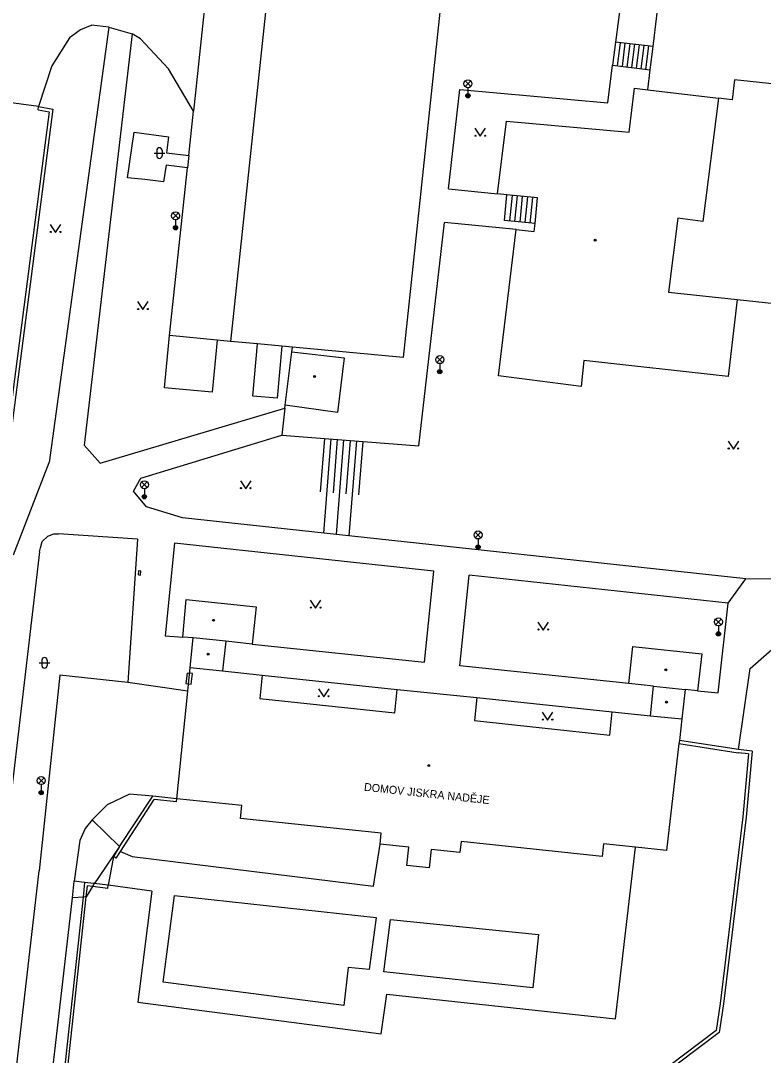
# Model space of a CAD drawing. Extents: x -595546 to -593986, y -1160845 to -1159202.
# Drawn here: x -594097.4 to -594027.7, y -1160307.4 to -1160210.5 of the extents above; entities that cross this region are included whole.
import ezdxf

# ---------------------------------------------------------------- set-up
doc = ezdxf.new("R2010")
doc.units = 0
for name, color, linetype in [('Level 24', 7, 'Continuous'), ('Level 33', 7, 'Continuous'), ('Level 36', 7, 'Continuous'), ('Level 39', 7, 'Continuous'), ('silnoproud - povrch.  znaky a  RIS  skut. velikost', 7, 'Continuous'), ('Specificka linie pasportu komunikaci', 7, 'Continuous'), ('TM - budovy zdene_ betonove - VP', 7, 'Continuous'), ('TM - chodniky - VP', 7, 'Continuous'), ('TM - komunikace - VP', 7, 'Continuous'), ('TM - letecke snimky - pomocna linie', 7, 'Continuous'), ('TM - plot drateny_ kovovy - VP', 7, 'Continuous'), ('TM - podezdivka plotu - VP', 7, 'Continuous'), ('TM - popis objektu', 7, 'Continuous'), ('TM - rozhrani ploch obecne - VP', 7, 'Continuous'), ('TM - schody - VP', 7, 'Continuous'), ('TM - srafovani', 7, 'Continuous'), ('TM - vjezd na pozemek', 7, 'Continuous')]:
    doc.layers.add(name, color=color, linetype=linetype)

msp = doc.modelspace()

# ---------------------------------------------------------------- linework, layer by layer
at = {"layer": 'Level 24'}
msp.add_lwpolyline([(-594081.753, -1160271.609), (-594081.863, -1160272.603), (-594081.366, -1160272.657), (-594081.256, -1160271.663)], close=True, dxfattribs=at)
at = {"layer": 'Level 33'}
for p, q in [((-594055.695, -1160216.65), (-594055.165, -1160216.12)), ((-594055.695, -1160216.12), (-594055.165, -1160216.65)), ((-594055.43, -1160216.76), (-594055.43, -1160217.51)), ((-594083.105, -1160229.03), (-594082.575, -1160228.5)), ((-594083.105, -1160228.5), (-594082.575, -1160229.03)), ((-594082.84, -1160229.14), (-594082.84, -1160229.89)), ((-594058.335, -1160242.51), (-594057.805, -1160241.98)), ((-594058.335, -1160241.98), (-594057.805, -1160242.51)), ((-594058.07, -1160242.62), (-594058.07, -1160243.37)), ((-594086.025, -1160254.23), (-594085.495, -1160253.7)), ((-594086.025, -1160253.7), (-594085.495, -1160254.23)), ((-594085.76, -1160254.34), (-594085.76, -1160255.09)), ((-594054.745, -1160258.94), (-594054.215, -1160258.41)), ((-594054.745, -1160258.41), (-594054.215, -1160258.94)), ((-594054.48, -1160259.05), (-594054.48, -1160259.8)), ((-594032.215, -1160267.08), (-594031.685, -1160266.55)), ((-594032.215, -1160266.55), (-594031.685, -1160267.08)), ((-594031.95, -1160267.19), (-594031.95, -1160267.94)), ((-594095.695, -1160281.96), (-594095.165, -1160281.43)), ((-594095.695, -1160281.43), (-594095.165, -1160281.96)), ((-594095.43, -1160282.07), (-594095.43, -1160282.82))]:
    msp.add_line(p, q, dxfattribs=at)
for centre, radius in [((-594055.43, -1160216.385), 0.375), ((-594055.43, -1160217.51), 0.2), ((-594055.43, -1160217.51), 0.145), ((-594055.43, -1160217.51), 0.0876), ((-594082.84, -1160228.765), 0.375), ((-594082.84, -1160229.89), 0.2), ((-594082.84, -1160229.89), 0.145), ((-594082.84, -1160229.89), 0.0876), ((-594058.07, -1160242.245), 0.375), ((-594058.07, -1160243.37), 0.2), ((-594058.07, -1160243.37), 0.145), ((-594058.07, -1160243.37), 0.0876), ((-594085.76, -1160253.965), 0.375), ((-594085.76, -1160255.09), 0.2), ((-594085.76, -1160255.09), 0.145), ((-594085.76, -1160255.09), 0.0876), ((-594054.48, -1160258.675), 0.375), ((-594054.48, -1160259.8), 0.2), ((-594054.48, -1160259.8), 0.145), ((-594054.48, -1160259.8), 0.0876), ((-594031.95, -1160266.815), 0.375), ((-594031.95, -1160267.94), 0.2), ((-594031.95, -1160267.94), 0.145), ((-594031.95, -1160267.94), 0.0876), ((-594095.43, -1160281.695), 0.375), ((-594095.43, -1160282.82), 0.2), ((-594095.43, -1160282.82), 0.145), ((-594095.43, -1160282.82), 0.0876)]:
    msp.add_circle(centre, radius, dxfattribs=at)
at = {"layer": 'Level 36'}
for p, q in [((-594084.596, -1160222.636), (-594084.596, -1160223.136)), ((-594084.096, -1160222.636), (-594084.096, -1160223.136)), ((-594084.846, -1160222.886), (-594083.846, -1160222.886)), ((-594095.616, -1160270.656), (-594094.616, -1160270.656)), ((-594095.366, -1160270.406), (-594095.366, -1160270.906)), ((-594094.866, -1160270.406), (-594094.866, -1160270.906))]:
    msp.add_line(p, q, dxfattribs=at)
for points in [[(-594054.77, -1160220.56), (-594054.27, -1160221.31), (-594053.77, -1160220.56)], [(-594094.58, -1160229.58), (-594094.08, -1160230.33), (-594093.58, -1160229.58)], [(-594086.39, -1160236.8), (-594085.89, -1160237.55), (-594085.39, -1160236.8)], [(-594031.04, -1160249.87), (-594030.54, -1160250.62), (-594030.04, -1160249.87)], [(-594076.75, -1160253.59), (-594076.25, -1160254.34), (-594075.75, -1160253.59)], [(-594070.21, -1160264.78), (-594069.71, -1160265.53), (-594069.21, -1160264.78)], [(-594048.87, -1160266.83), (-594048.37, -1160267.58), (-594047.87, -1160266.83)], [(-594069.45, -1160273.09), (-594068.95, -1160273.84), (-594068.45, -1160273.09)], [(-594048.47, -1160275.27), (-594047.97, -1160276.02), (-594047.47, -1160275.27)]]:
    msp.add_lwpolyline(points, dxfattribs=at)
for centre in [(-594054.72, -1160221.26), (-594053.821, -1160221.26), (-594094.53, -1160230.28), (-594093.631, -1160230.28), (-594086.34, -1160237.5), (-594085.441, -1160237.5), (-594030.99, -1160250.57), (-594030.091, -1160250.57), (-594076.7, -1160254.29), (-594075.801, -1160254.29), (-594070.16, -1160265.48), (-594069.261, -1160265.48), (-594048.82, -1160267.53), (-594047.921, -1160267.53), (-594069.4, -1160273.79), (-594068.501, -1160273.79), (-594048.42, -1160275.97), (-594047.521, -1160275.97)]:
    msp.add_circle(centre, 0.05, dxfattribs=at)
for centre, start, end in [((-594084.346, -1160222.636), 0, 180), ((-594084.346, -1160223.136), 180, 0), ((-594095.116, -1160270.406), 0, 180), ((-594095.116, -1160270.906), 180, 0)]:
    msp.add_arc(centre, 0.25, start, end, dxfattribs=at)
at = {"layer": 'Level 39'}
for centre, radius in [((-594043.5, -1160231.05), 0.09), ((-594043.5, -1160231.05), 0.0398), ((-594069.8, -1160243.83), 0.09), ((-594069.8, -1160243.83), 0.0398), ((-594079.29, -1160266.67), 0.09), ((-594079.29, -1160266.67), 0.0398), ((-594079.78, -1160269.84), 0.09), ((-594079.78, -1160269.84), 0.0398), ((-594036.88, -1160271.32), 0.09), ((-594036.88, -1160271.32), 0.0398), ((-594036.81, -1160274.35), 0.09), ((-594036.81, -1160274.35), 0.0398), ((-594059.11, -1160280.29), 0.09), ((-594059.11, -1160280.29), 0.0398)]:
    msp.add_circle(centre, radius, dxfattribs=at)
at = {"layer": 'silnoproud - povrch.  znaky a  RIS  skut. velikost'}
for points in [[(-594086.32, -1160262.41), (-594086.28, -1160262)], [(-594086.32, -1160262.41), (-594086.13, -1160262.43)], [(-594086.28, -1160262), (-594086.08, -1160262.02)], [(-594086.13, -1160262.43), (-594086.08, -1160262.02)]]:
    msp.add_lwpolyline(points, dxfattribs=at)
at = {"layer": 'Specificka linie pasportu komunikaci'}
for points in [[(-594073.49, -1160201.12), (-594077.68, -1160240.53)], [(-594089.09, -1160211.1), (-594086.91, -1160211.7)], [(-594078.93, -1160240.41), (-594079.39, -1160245.29), (-594083.87, -1160244.87), (-594083.41, -1160239.99)], [(-594072.87, -1160240.98), (-594073.3, -1160245.86), (-594075.59, -1160245.66), (-594075.16, -1160240.76)], [(-594072.59, -1160246.8), (-594072.87, -1160249.31)], [(-594031.04, -1160265.07), (-594029.37, -1160262.79)], [(-594081.69, -1160273.3), (-594087.31, -1160272.5)], [(-594084.98, -1160283.15), (-594087.15, -1160282.96), (-594089.23, -1160283.95), (-594090.66, -1160285.37)], [(-594088.08, -1160287.88), (-594084.98, -1160283.15)], [(-594090.66, -1160285.37), (-594091.31, -1160286.18), (-594091.81, -1160287.29), (-594092.33, -1160291.12)], [(-594090.66, -1160285.37), (-594088.08, -1160287.88)], [(-594088.08, -1160287.88), (-594090, -1160290.67), (-594090.26, -1160291.05), (-594090.46, -1160291.33)], [(-594090.46, -1160291.33), (-594090.62, -1160291.62)], [(-594090.62, -1160291.62), (-594091.2, -1160292.59)], [(-594091.51, -1160292.61), (-594092.51, -1160292.69)], [(-594091.2, -1160292.59), (-594091.51, -1160292.61)]]:
    msp.add_lwpolyline(points, dxfattribs=at)
at = {"layer": 'TM - budovy zdene_ betonove - VP'}
for points in [[(-594038.07, -1160212.89), (-594037.37, -1160207.13)], [(-594038.34, -1160215.09), (-594038.07, -1160212.89)], [(-594038.57, -1160216.96), (-594038.34, -1160215.09)], [(-594040.33, -1160220.94), (-594039.83, -1160216.81)], [(-594039.83, -1160216.81), (-594038.57, -1160216.96)], [(-594030.45, -1160216.02), (-594030.67, -1160217.89)], [(-594021.95, -1160216.92), (-594030.45, -1160216.02)], [(-594038.57, -1160216.96), (-594031.96, -1160217.74)], [(-594031.96, -1160217.74), (-594033.4, -1160229.31)], [(-594030.67, -1160217.89), (-594031.96, -1160217.74)], [(-594052.66, -1160226.7), (-594051.82, -1160219.9)], [(-594051.82, -1160219.9), (-594040.33, -1160220.94)], [(-594051.77, -1160226.8), (-594052.66, -1160226.7)], [(-594048.91, -1160227.09), (-594051.77, -1160226.8)], [(-594049.14, -1160229.5), (-594048.91, -1160227.09)], [(-594035.76, -1160228.98), (-594036.64, -1160235.92)], [(-594033.4, -1160229.31), (-594035.76, -1160228.98)], [(-594052.57, -1160243.76), (-594050.92, -1160230.05)], [(-594050.92, -1160230.05), (-594049.21, -1160230.22)], [(-594049.21, -1160230.22), (-594049.14, -1160229.5)], [(-594036.64, -1160235.92), (-594030.18, -1160236.61)], [(-594030.18, -1160236.61), (-594031.05, -1160243.81)], [(-594072.56, -1160246.52), (-594071.93, -1160241.52)], [(-594071.93, -1160241.52), (-594067.02, -1160242.06)], [(-594067.02, -1160242.06), (-594067.66, -1160247.2)], [(-594044.56, -1160242.33), (-594044.82, -1160244.76)], [(-594031.05, -1160243.81), (-594044.56, -1160242.33)], [(-594044.82, -1160244.76), (-594052.57, -1160243.76)], [(-594067.66, -1160247.2), (-594072.56, -1160246.52)], [(-594082.16, -1160268.25), (-594081.84, -1160264.73)], [(-594081.84, -1160264.73), (-594075.28, -1160265.42)], [(-594075.28, -1160265.42), (-594075.64, -1160268.9)], [(-594081.18, -1160268.32), (-594082.16, -1160268.25)], [(-594081.46, -1160271.1), (-594081.18, -1160268.32)], [(-594078.13, -1160268.64), (-594081.18, -1160268.32)], [(-594078.13, -1160268.64), (-594078.42, -1160271.42)], [(-594075.64, -1160268.9), (-594078.13, -1160268.64)], [(-594040.34, -1160272.6), (-594039.97, -1160269.12)], [(-594039.97, -1160269.12), (-594033.51, -1160269.8)], [(-594033.51, -1160269.8), (-594033.9, -1160273.28)], [(-594081.69, -1160273.3), (-594081.46, -1160271.1)], [(-594081.46, -1160271.1), (-594078.42, -1160271.42)], [(-594078.42, -1160271.42), (-594074.72, -1160271.81)], [(-594074.72, -1160271.81), (-594074.95, -1160274)], [(-594038.03, -1160272.84), (-594040.34, -1160272.6)], [(-594038.33, -1160275.62), (-594038.03, -1160272.84)], [(-594038.03, -1160272.84), (-594035.06, -1160273.15)], [(-594082.72, -1160283.39), (-594081.69, -1160273.3)], [(-594074.95, -1160274), (-594062.28, -1160275.33)], [(-594062.28, -1160275.33), (-594062.05, -1160273.14)], [(-594062.05, -1160273.14), (-594054.59, -1160273.92)], [(-594054.59, -1160273.92), (-594054.81, -1160276.06)], [(-594035.06, -1160273.15), (-594035.38, -1160275.91)], [(-594033.9, -1160273.28), (-594035.06, -1160273.15)], [(-594042.13, -1160277.44), (-594041.9, -1160275.25)], [(-594041.9, -1160275.25), (-594038.33, -1160275.62)], [(-594038.33, -1160275.62), (-594035.38, -1160275.91)], [(-594035.38, -1160275.91), (-594035.61, -1160277.92)], [(-594054.81, -1160276.06), (-594042.13, -1160277.44)], [(-594035.61, -1160277.92), (-594035.65, -1160278.22)], [(-594035.65, -1160278.22), (-594036.81, -1160288.23)], [(-594076.62, -1160284.03), (-594082.72, -1160283.39)], [(-594076.74, -1160285.23), (-594076.62, -1160284.03)], [(-594063.56, -1160286.62), (-594076.74, -1160285.23)], [(-594063.67, -1160287.64), (-594063.56, -1160286.62)], [(-594056.08, -1160287.4), (-594056.19, -1160288.44)], [(-594042.85, -1160288.8), (-594056.08, -1160287.4)], [(-594042.72, -1160287.61), (-594042.85, -1160288.8)], [(-594039.72, -1160287.93), (-594042.72, -1160287.61)], [(-594060.98, -1160287.93), (-594063.67, -1160287.64)], [(-594061.16, -1160289.65), (-594060.98, -1160287.93)], [(-594058.89, -1160288.15), (-594059.07, -1160289.87)], [(-594056.19, -1160288.44), (-594058.89, -1160288.15)], [(-594036.81, -1160288.23), (-594039.72, -1160287.93)], [(-594059.07, -1160289.87), (-594061.16, -1160289.65)]]:
    msp.add_lwpolyline(points, dxfattribs=at)
at = {"layer": 'TM - chodniky - VP'}
for points in [[(-594040.48, -1160203.96), (-594041.59, -1160212.49)], [(-594090.69, -1160210.91), (-594091.73, -1160211.35)], [(-594089.09, -1160211.1), (-594090.69, -1160210.91)], [(-594089.09, -1160211.1), (-594094.68, -1160251.88)], [(-594091.73, -1160211.35), (-594092.77, -1160212.09)], [(-594086.91, -1160211.7), (-594091.4, -1160250.26)], [(-594086.12, -1160212.19), (-594086.91, -1160211.7)], [(-594092.77, -1160212.09), (-594094.42, -1160214.71)], [(-594083.49, -1160214.98), (-594086.12, -1160212.19)], [(-594041.59, -1160212.49), (-594041.87, -1160214.66)], [(-594094.42, -1160214.71), (-594095.67, -1160218.53)], [(-594042.32, -1160218.18), (-594041.87, -1160214.66)], [(-594081.16, -1160218.95), (-594083.49, -1160214.98)], [(-594057.26, -1160226.23), (-594056.18, -1160216.92)], [(-594056.18, -1160216.92), (-594042.32, -1160218.18)], [(-594057.26, -1160226.23), (-594052.66, -1160226.7)], [(-594060.02, -1160250.31), (-594057.62, -1160229.4)], [(-594050.92, -1160230.05), (-594057.62, -1160229.4)], [(-594030.18, -1160236.61), (-594020.56, -1160237.63)], [(-594071.93, -1160241.52), (-594071.87, -1160241.07)], [(-594089.89, -1160251.94), (-594072.59, -1160246.8)], [(-594072.59, -1160246.8), (-594072.56, -1160246.52)], [(-594086.08, -1160253.36), (-594072.87, -1160249.31)], [(-594072.87, -1160249.31), (-594060.02, -1160250.31)], [(-594091.4, -1160250.26), (-594089.89, -1160251.94)], [(-594098.03, -1160260.53), (-594094.68, -1160251.88)], [(-594086.78, -1160254.58), (-594086.08, -1160253.36)], [(-594085.55, -1160256.03), (-594086.78, -1160254.58)], [(-594082.19, -1160257.07), (-594085.55, -1160256.03)], [(-594029.37, -1160262.79), (-594082.19, -1160257.07)], [(-594095.5, -1160259.88), (-594095.33, -1160259.28), (-594094.8, -1160258.78), (-594094.23, -1160258.57), (-594093.81, -1160258.58)], [(-594086.41, -1160259.08), (-594093.81, -1160258.58)], [(-594086.41, -1160259.08), (-594087.31, -1160272.5)], [(-594082.94, -1160259.45), (-594083.82, -1160268.13)], [(-594058.62, -1160262.08), (-594082.94, -1160259.45)], [(-594095.59, -1160260.26), (-594098, -1160280.82), (-594099.68, -1160294.8)], [(-594095.59, -1160260.26), (-594095.5, -1160259.88)], [(-594075.64, -1160268.9), (-594059.51, -1160270.59), (-594058.62, -1160262.08)], [(-594040.34, -1160272.6), (-594056.2, -1160270.94), (-594055.31, -1160262.44)], [(-594031.04, -1160265.07), (-594055.31, -1160262.44)], [(-594026.69, -1160262.82), (-594029.37, -1160262.79)], [(-594031.99, -1160273.48), (-594031.04, -1160265.07)], [(-594028.98, -1160271.2), (-594024.13, -1160266.94)], [(-594083.82, -1160268.13), (-594082.16, -1160268.25)], [(-594074.72, -1160271.81), (-594062.05, -1160273.14)], [(-594030.07, -1160278.78), (-594028.98, -1160271.2)], [(-594054.59, -1160273.92), (-594041.9, -1160275.25)], [(-594033.9, -1160273.28), (-594031.99, -1160273.48)], [(-594091.36, -1160291.23), (-594092.33, -1160291.12)]]:
    msp.add_lwpolyline(points, dxfattribs=at)
at = {"layer": 'TM - komunikace - VP'}
for points in [[(-594079.86, -1160206.83), (-594081.16, -1160218.95)], [(-594057.75, -1160206.7), (-594061.51, -1160242.04)], [(-594081.6, -1160223.1), (-594081.16, -1160218.95)], [(-594081.6, -1160223.1), (-594081.73, -1160224.26)], [(-594083.41, -1160239.99), (-594081.73, -1160224.26)], [(-594078.93, -1160240.41), (-594083.41, -1160239.99)], [(-594077.68, -1160240.53), (-594078.93, -1160240.41)], [(-594075.16, -1160240.76), (-594077.68, -1160240.53)], [(-594072.87, -1160240.98), (-594075.16, -1160240.76)], [(-594071.87, -1160241.07), (-594072.87, -1160240.98)], [(-594061.51, -1160242.04), (-594071.87, -1160241.07)], [(-594093.67, -1160271.82), (-594095.61, -1160290.15)], [(-594087.31, -1160272.5), (-594093.67, -1160271.82)], [(-594098.82, -1160317.79), (-594095.61, -1160290.15)], [(-594092.51, -1160292.69), (-594092.33, -1160291.12)], [(-594095.44, -1160318.18), (-594092.51, -1160292.69)]]:
    msp.add_lwpolyline(points, dxfattribs=at)
at = {"layer": 'TM - letecke snimky - pomocna linie'}
for points in [[(-594088, -1160288.34), (-594086.91, -1160288.82), (-594064.29, -1160291.6), (-594063.67, -1160287.64)], [(-594085.06, -1160292.06), (-594086.38, -1160302.45), (-594063.56, -1160305.42), (-594063.03, -1160301.72), (-594041.6, -1160304.03), (-594039.72, -1160287.93)], [(-594085.06, -1160292.06), (-594089.15, -1160291.49)], [(-594082.94, -1160292.46), (-594064.02, -1160294.51), (-594064.68, -1160299.4), (-594066.67, -1160299.21), (-594067.07, -1160302.78), (-594084, -1160300.59), (-594082.94, -1160292.46)], [(-594062.7, -1160294.71), (-594048.81, -1160296.1), (-594049.34, -1160301.12), (-594063.3, -1160299.6), (-594062.7, -1160294.71)]]:
    msp.add_lwpolyline(points, dxfattribs=at)
at = {"layer": 'TM - plot drateny_ kovovy - VP'}
for points in [[(-594095.72, -1160218.82), (-594095.67, -1160218.53)], [(-594094.67, -1160219.02), (-594099.23, -1160254.19)], [(-594095.72, -1160218.82), (-594094.67, -1160219.02)], [(-594035.65, -1160278.22), (-594030.1, -1160279.08)], [(-594029.12, -1160279.19), (-594030.1, -1160279.08)], [(-594029.12, -1160279.19), (-594029.66, -1160285.1)], [(-594088, -1160288.34), (-594084.83, -1160283.47)], [(-594082.75, -1160283.69), (-594084.83, -1160283.47)], [(-594082.75, -1160283.69), (-594082.72, -1160283.39)], [(-594029.66, -1160285.1), (-594031.79, -1160302.58)], [(-594088.41, -1160288.96), (-594088, -1160288.34)], [(-594088.41, -1160288.96), (-594088.66, -1160288.8)], [(-594089.18, -1160291.79), (-594089.15, -1160291.49)], [(-594091.2, -1160292.59), (-594091.09, -1160291.56)], [(-594090.62, -1160291.62), (-594091.09, -1160291.56)], [(-594089.18, -1160291.79), (-594090.62, -1160291.62)], [(-594094.85, -1160326.22), (-594091.2, -1160292.59)], [(-594031.79, -1160302.58), (-594032.15, -1160305.12)], [(-594032.15, -1160305.12), (-594037.92, -1160309.45)]]:
    msp.add_lwpolyline(points, dxfattribs=at)
at = {"layer": 'TM - podezdivka plotu - VP'}
for points in [[(-594094.34, -1160218.78), (-594098.93, -1160254.23)], [(-594095.67, -1160218.53), (-594094.34, -1160218.78)], [(-594030.07, -1160278.78), (-594035.61, -1160277.92)], [(-594028.8, -1160278.93), (-594030.07, -1160278.78)], [(-594028.8, -1160278.93), (-594029.36, -1160285.13)], [(-594082.72, -1160283.39), (-594084.98, -1160283.15)], [(-594029.36, -1160285.13), (-594031.49, -1160302.62)], [(-594088.08, -1160287.88), (-594088.66, -1160288.8)], [(-594091.36, -1160291.23), (-594091.51, -1160292.61)], [(-594090.46, -1160291.33), (-594091.36, -1160291.23)], [(-594089.15, -1160291.49), (-594090.46, -1160291.33)], [(-594091.51, -1160292.61), (-594095.15, -1160326.19)], [(-594031.49, -1160302.62), (-594031.87, -1160305.29)], [(-594031.87, -1160305.29), (-594037.74, -1160309.69)]]:
    msp.add_lwpolyline(points, dxfattribs=at)
at = {"layer": 'TM - rozhrani ploch obecne - VP'}
for points in [[(-594038.07, -1160212.89), (-594041.59, -1160212.49)], [(-594041.87, -1160214.66), (-594038.34, -1160215.09)], [(-594087.33, -1160225.21), (-594086.73, -1160220.92)], [(-594086.73, -1160220.92), (-594083.5, -1160221.36)], [(-594083.5, -1160221.36), (-594083.68, -1160222.85)], [(-594083.68, -1160222.85), (-594081.6, -1160223.1)], [(-594083.73, -1160224.03), (-594083.97, -1160225.57)], [(-594081.73, -1160224.26), (-594083.73, -1160224.03)], [(-594085.72, -1160225.36), (-594087.33, -1160225.21)], [(-594083.97, -1160225.57), (-594085.72, -1160225.36)], [(-594049.14, -1160229.5), (-594052.01, -1160229.2), (-594051.77, -1160226.8)]]:
    msp.add_lwpolyline(points, dxfattribs=at)
at = {"layer": 'TM - schody - VP'}
for points in [[(-594041.15, -1160212.54), (-594041.43, -1160214.71)], [(-594040.71, -1160212.59), (-594040.99, -1160214.77)], [(-594040.27, -1160212.64), (-594040.55, -1160214.82)], [(-594039.83, -1160212.69), (-594040.1, -1160214.88)], [(-594039.39, -1160212.74), (-594039.66, -1160214.93)], [(-594038.95, -1160212.79), (-594039.22, -1160214.98)], [(-594038.51, -1160212.84), (-594038.78, -1160215.04)], [(-594051.29, -1160226.85), (-594051.54, -1160229.25)], [(-594050.81, -1160226.9), (-594051.06, -1160229.3)], [(-594050.34, -1160226.94), (-594050.58, -1160229.35)], [(-594049.86, -1160226.99), (-594050.1, -1160229.4)], [(-594049.39, -1160227.04), (-594049.62, -1160229.45)]]:
    msp.add_lwpolyline(points, dxfattribs=at)
at = {"layer": 'TM - srafovani'}
for points in [[(-594068.88, -1160249.62), (-594069.27, -1160254.63)], [(-594068.28, -1160249.67), (-594068.97, -1160258.5)], [(-594067.68, -1160249.71), (-594068.07, -1160254.73)], [(-594067.08, -1160249.76), (-594067.77, -1160258.63)], [(-594066.48, -1160249.81), (-594066.87, -1160254.82)], [(-594065.89, -1160249.85), (-594066.58, -1160258.76)], [(-594065.29, -1160249.9), (-594065.68, -1160254.91)]]:
    msp.add_lwpolyline(points, dxfattribs=at)
at = {"layer": 'TM - vjezd na pozemek'}
for points in [[(-594095.67, -1160218.53), (-594101.06, -1160217.79)], [(-594088.66, -1160288.8), (-594089.15, -1160291.49)]]:
    msp.add_lwpolyline(points, dxfattribs=at)

# ---------------------------------------------------------------- texts
at = {"layer": 'TM - popis objektu'}
msp.add_text('DOMOV JISKRA NADĚJE', height=0.75, rotation=353.9, dxfattribs=at).set_placement((-594065.2, -1160282.64))

doc.saveas('drawing.dxf')
